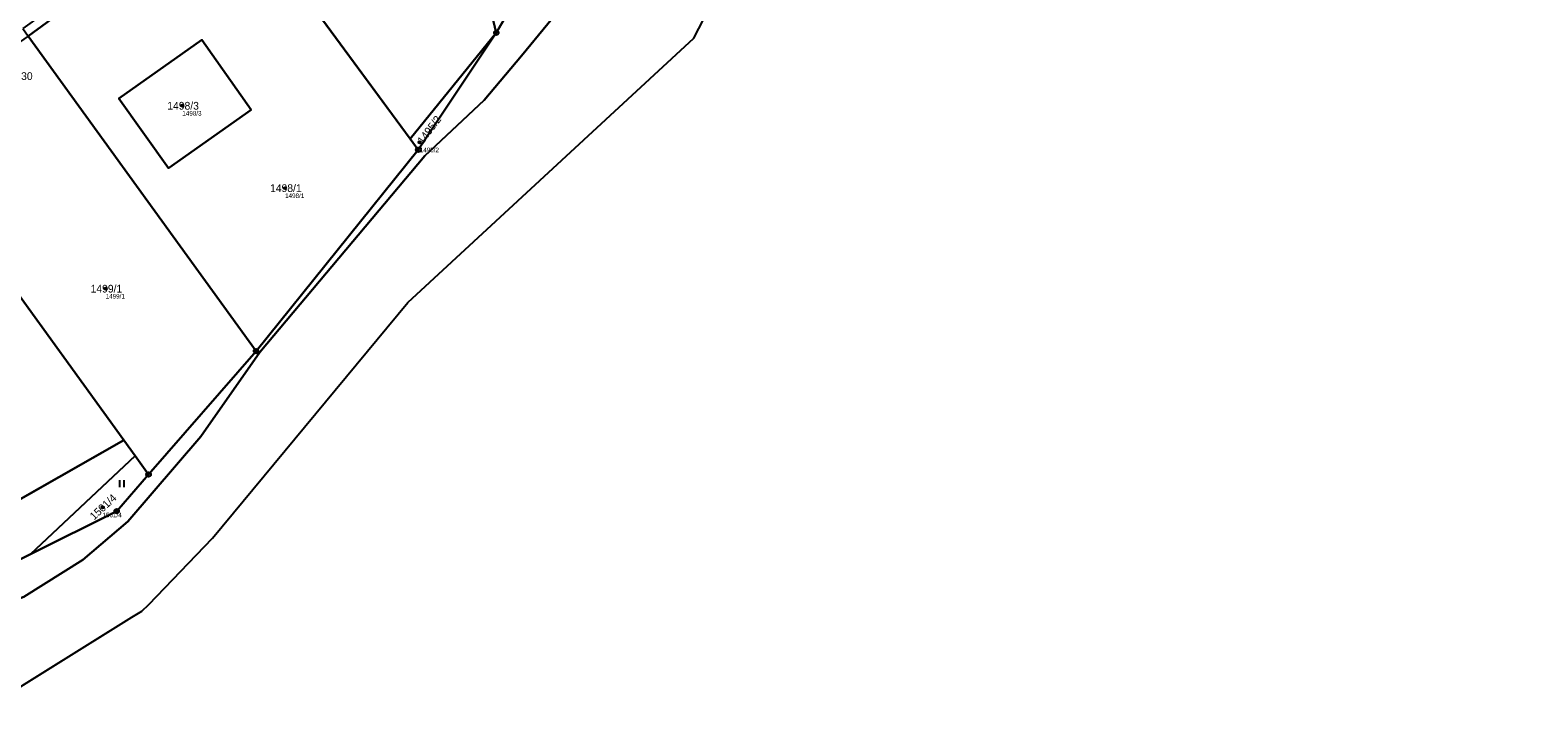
# Model space of a CAD drawing. Extents: x -751550 to -746116, y -1055108 to -1050700.
# Drawn here: x -749102.6 to -748771, y -1055027.1 to -1054876.5 of the extents above; entities that cross this region are included whole.
import ezdxf

# ---------------------------------------------------------------- set-up
doc = ezdxf.new("R2010")
doc.units = 0
for name, color, linetype in [('Definiční body', 7, 'Continuous'), ('Hranice parcel', 7, 'Continuous'), ('Parcelní čísla', 7, 'Continuous'), ('Polygon ku', 7, 'Continuous'), ('Polygon parcely', 7, 'Continuous'), ('Značky bodu BP', 7, 'Continuous'), ('Značky kultur', 7, 'Continuous')]:
    doc.layers.add(name, color=color, linetype=linetype)

msp = doc.modelspace()

# ---------------------------------------------------------------- linework, layer by layer
at = {"layer": 'Definiční body'}
for centre in [(-749069.12, -1054893.1), (-749016.91, -1054901.16), (-749046.52, -1054911.23), (-749085.98, -1054933.35), (-749086.67, -1054981.48)]:
    msp.add_circle(centre, 0.25, dxfattribs=at)
at = {"layer": 'Hranice parcel'}
for p, q in [((-749000.08, -1054877.04), (-748979.91, -1054842.94)), ((-749059.24, -1054845.69), (-749103.03, -1054877.78)), ((-749019.03, -1054900.36), (-749059.24, -1054845.69)), ((-749103.03, -1054877.78), (-749052.91, -1054947.08)), ((-749019.03, -1054900.36), (-749000.08, -1054877.04)), ((-749017.25, -1054902.78), (-749000.08, -1054877.04)), ((-749017.25, -1054902.78), (-749019.03, -1054900.36)), ((-749052.91, -1054947.08), (-749017.25, -1054902.78)), ((-749082, -1054966.68), (-749109.37, -1054928.84)), ((-749076.54, -1054974.24), (-749052.91, -1054947.08)), ((-749082, -1054966.68), (-749186.85, -1055026.47)), ((-749079.53, -1054970.1), (-749082, -1054966.68)), ((-749102.48, -1054991.79), (-749079.53, -1054970.1)), ((-749079.53, -1054970.1), (-749076.54, -1054974.24)), ((-749166.66, -1055023.96), (-749102.48, -1054991.79)), ((-749113.89, -1055026.62), (-749080.2, -1055005.63))]:
    msp.add_line(p, q, dxfattribs=at)
for points in [[(-749062.46, -1054988.21), (-749019.54, -1054936.39), (-748956.65, -1054878.24), (-748930.82, -1054828.28), (-748889.74, -1054777.56)], [(-749000.08, -1054877.04), (-749009.58, -1054836.65), (-748973.85, -1054803.77)], [(-748979.91, -1054842.94), (-748982.92, -1054867.99), (-748994.56, -1054882.12), (-749002.73, -1054891.88), (-749015.81, -1054904.1), (-749052.05, -1054947.32), (-749065.04, -1054965.87), (-749081.09, -1054984.57), (-749091.02, -1054993), (-749103.98, -1055001.18), (-749166.66, -1055023.96)], [(-749053.99, -1054893.97), (-749072.2, -1054906.84), (-749083.05, -1054891.48), (-749064.84, -1054878.61), (-749053.99, -1054893.97)], [(-749102.48, -1054991.79), (-749083.56, -1054982.31), (-749076.54, -1054974.24)], [(-749080.2, -1055005.63), (-749078.05, -1055004.29), (-749076.5, -1055002.83), (-749062.46, -1054988.21)]]:
    msp.add_lwpolyline(points, dxfattribs=at)
at = {"layer": 'Polygon ku'}
msp.add_lwpolyline([(-749113.89, -1055026.62), (-749080.2, -1055005.63), (-749078.05, -1055004.29), (-749076.5, -1055002.83), (-749062.46, -1054988.21), (-749019.54, -1054936.39), (-748956.65, -1054878.24), (-748930.82, -1054828.28), (-748889.74, -1054777.56), (-748889.19, -1054776.89), (-748855.33, -1054716.1), (-748837.66, -1054694.6), (-748813.69, -1054661.51), (-748802.18, -1054641.97), (-748771.04, -1054549.79)], dxfattribs=at)
at = {"layer": 'Polygon parcely'}
msp.add_lwpolyline([(-749113.89, -1055026.62), (-749080.2, -1055005.63), (-749078.05, -1055004.29), (-749076.5, -1055002.83), (-749062.46, -1054988.21), (-749019.54, -1054936.39), (-748956.65, -1054878.24), (-748930.82, -1054828.28), (-748889.74, -1054777.56), (-748916.73, -1054752.29), (-748945.65, -1054779.38), (-748970.93, -1054805.7), (-748977.91, -1054826.35), (-748979.91, -1054842.94), (-748982.92, -1054867.99), (-748994.56, -1054882.12), (-749002.73, -1054891.88), (-749015.81, -1054904.1), (-749052.05, -1054947.32), (-749065.04, -1054965.87), (-749081.09, -1054984.57), (-749091.02, -1054993), (-749103.98, -1055001.18)], dxfattribs=at)
for points in [[(-749039.4, -1054826.39), (-749041.33, -1054828.64), (-749059.24, -1054845.69), (-749019.03, -1054900.36), (-749000.08, -1054877.04), (-749009.58, -1054836.65), (-748973.85, -1054803.77), (-748994.65, -1054794.68), (-749017.7, -1054816.96), (-749032.75, -1054801.92), (-749032.87, -1054806.72), (-749033.59, -1054811.64), (-749034.52, -1054815.47), (-749036.75, -1054821.15)], [(-748979.91, -1054842.94), (-748977.91, -1054826.35), (-748970.93, -1054805.7), (-748973.85, -1054803.77), (-749009.58, -1054836.65), (-749000.08, -1054877.04)], [(-749017.25, -1054902.78), (-749052.91, -1054947.08), (-749076.54, -1054974.24), (-749083.56, -1054982.31), (-749102.48, -1054991.79), (-749166.66, -1055023.96), (-749103.98, -1055001.18), (-749091.02, -1054993), (-749081.09, -1054984.57), (-749065.04, -1054965.87), (-749052.05, -1054947.32), (-749015.81, -1054904.1), (-749002.73, -1054891.88), (-748994.56, -1054882.12), (-748982.92, -1054867.99), (-748979.91, -1054842.94), (-749000.08, -1054877.04)], [(-749104.23, -1054876.12), (-749103.03, -1054877.78), (-749059.24, -1054845.69), (-749060.43, -1054844.31), (-749088.12, -1054864.5)], [(-749059.24, -1054845.69), (-749103.03, -1054877.78), (-749052.91, -1054947.08), (-749017.25, -1054902.78), (-749019.03, -1054900.36)], [(-749076.54, -1054974.24), (-749052.91, -1054947.08), (-749103.03, -1054877.78), (-749131.91, -1054897.79), (-749109.37, -1054928.84), (-749082, -1054966.68), (-749079.53, -1054970.1)], [(-749000.08, -1054877.04), (-749019.03, -1054900.36), (-749017.25, -1054902.78)], [(-749053.99, -1054893.97), (-749072.2, -1054906.84), (-749083.05, -1054891.48), (-749064.84, -1054878.61)], [(-749053.99, -1054893.97), (-749064.84, -1054878.61), (-749083.05, -1054891.48), (-749072.2, -1054906.84)], [(-749200.11, -1054941.77), (-749200.41, -1054946.06), (-749202.53, -1054976.12), (-749216.48, -1054993.02), (-749225.44, -1054999.67), (-749220.65, -1055027.12), (-749219.58, -1055026.83), (-749189.32, -1055019.81), (-749186.98, -1055023.62), (-749189.93, -1055026.88), (-749186.85, -1055026.47), (-749082, -1054966.68), (-749109.37, -1054928.84), (-749131.91, -1054897.79)], [(-749166.66, -1055023.96), (-749102.48, -1054991.79), (-749079.53, -1054970.1), (-749082, -1054966.68), (-749186.85, -1055026.47)], [(-749083.56, -1054982.31), (-749076.54, -1054974.24), (-749079.53, -1054970.1), (-749102.48, -1054991.79)]]:
    msp.add_lwpolyline(points, close=True, dxfattribs=at)
at = {"layer": 'Značky bodu BP'}
for centre, radius in [((-749000.08, -1054877.04), 0.5), ((-749000.08, -1054877.04), 0.0303), ((-749017.25, -1054902.78), 0.5), ((-749017.25, -1054902.78), 0.0303), ((-749052.91, -1054947.08), 0.5), ((-749052.91, -1054947.08), 0.0303), ((-749076.54, -1054974.24), 0.5), ((-749076.54, -1054974.24), 0.0303), ((-749083.56, -1054982.31), 0.5), ((-749083.56, -1054982.31), 0.0303)]:
    msp.add_circle(centre, radius, dxfattribs=at)
at = {"layer": 'Značky kultur'}
for p, q in [((-749082.9, -1054977), (-749082.9, -1054975.5)), ((-749081.9, -1054977), (-749081.9, -1054975.5))]:
    msp.add_line(p, q, dxfattribs=at)

# ---------------------------------------------------------------- texts
at = {"layer": 'Definiční body'}
for s, p in [('1498/3', (-749069.12, -1054895.26)), ('1495/2', (-749016.91, -1054903.32)), ('1498/1', (-749046.52, -1054913.39)), ('1499/1', (-749085.98, -1054935.51)), ('1501/4', (-749086.67, -1054983.64))]:
    msp.add_text(s, height=1, dxfattribs=at).set_placement(p)
at = {"layer": 'Parcelní čísla'}
for s, p in [('2554/30', (-749110.26, -1054887.42)), ('1498/3', (-749072.43, -1054893.95)), ('1498/1', (-749049.83, -1054912.08)), ('1499/1', (-749089.29, -1054934.2))]:
    msp.add_text(s, height=1.7, dxfattribs=at).set_placement(p)
for s, rotation, p in [('1495/2', 53, (-749016.23, -1054901.67)), ('1501/4', 43, (-749088.51, -1054984.36))]:
    msp.add_text(s, height=1.7, rotation=rotation, dxfattribs=at).set_placement(p)

doc.saveas('drawing.dxf')
